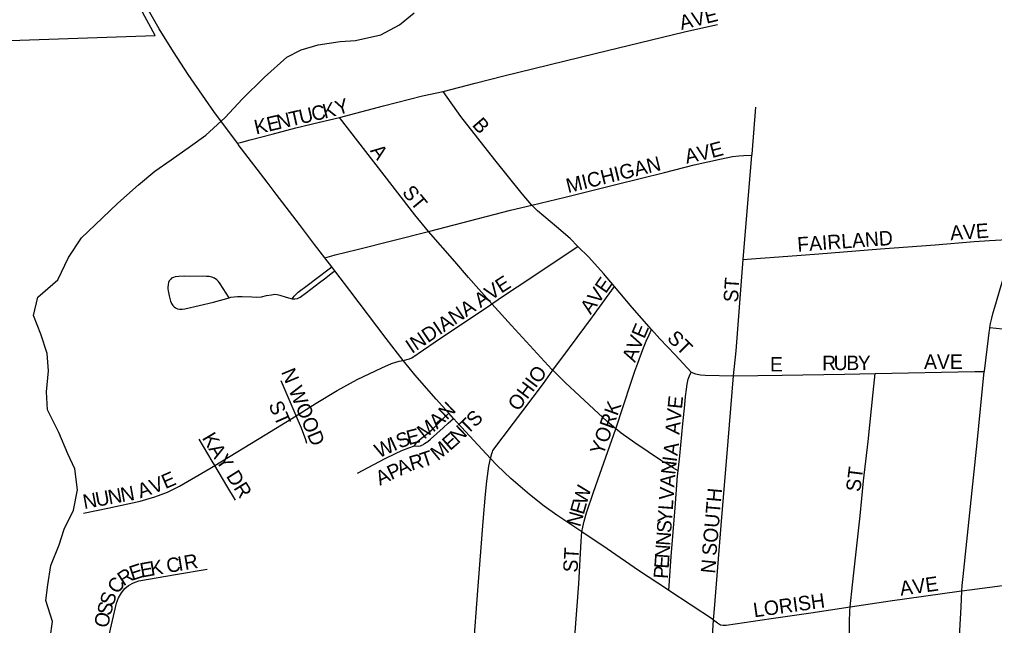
# Model space of a CAD drawing. Extents: x 1442749 to 1756758, y 235267 to 677782.
# Drawn here: x 1591124 to 1594493, y 532182 to 534274 of the extents above; entities that cross this region are included whole.
import ezdxf

# ---------------------------------------------------------------- set-up
doc = ezdxf.new("R2010")
doc.units = 0
for name, color, linetype in [('GM_X_City_Street', 7, 'Continuous'), ('GM_X_City_Street_Text', 7, 'Continuous'), ('GM_X_Corporation', 7, 'Continuous'), ('GM_X_Minor_River', 7, 'Continuous'), ('GM_X_State_Route', 7, 'Continuous'), ('GM_X_US_Route', 7, 'Continuous')]:
    doc.layers.add(name, color=color, linetype=linetype)

msp = doc.modelspace()

# ---------------------------------------------------------------- linework, layer by layer
at = {"layer": 'GM_X_City_Street'}
for points in [[(1592587.8, 534026.1), (1592698.3, 534054.5), (1592797.5, 534079.6), (1593112.4, 534157.5), (1593422, 534231.6), (1593468, 534242.5), (1593535.1, 534257.6)], [(1592229.6, 533935.6), (1592381.3, 533976.6), (1592516, 534010.3), (1592587.8, 534026.1)], [(1592894.3, 533633.2), (1592892.8, 533634.7), (1592860.6, 533672.4), (1592765.8, 533789.9), (1592649, 533938.9), (1592587.8, 534026.1)], [(1593654.7, 533806.4), (1593654.9, 533809.3), (1593668.3, 533971.2)], [(1591876.8, 533847), (1591892.2, 533851.2), (1591920.6, 533859), (1591997.1, 533878.5), (1592079.3, 533899.9), (1592161, 533919.4), (1592229.6, 533935.6)], [(1592537.3, 533542.6), (1592490.1, 533600.1), (1592383.7, 533737.3), (1592229.6, 533935.6)], [(1592894.3, 533633.2), (1593008.9, 533660.7), (1593183.8, 533704.3), (1593352.3, 533746.5), (1593455.3, 533772.5), (1593549.2, 533793.5), (1593587.7, 533801.1), (1593609.2, 533803.4), (1593626.7, 533804.6), (1593654.7, 533806.4)], [(1593624.3, 533445.5), (1593654.7, 533806.4)], [(1592537.3, 533542.6), (1592541.8, 533543.7), (1592821, 533615.6), (1592894.3, 533633.2)], [(1593052.9, 533491), (1593026.1, 533517.7), (1592979.6, 533558.8), (1592913.8, 533613.5), (1592894.3, 533633.2)], [(1592179.1, 533451.3), (1592211.5, 533460.3), (1592214.6, 533461.2), (1592290.7, 533480.6), (1592537.3, 533542.6)], [(1592756.3, 533292.9), (1592675, 533383.7), (1592628.3, 533438.7), (1592537.4, 533542.4), (1592537.3, 533542.6)], [(1592756.3, 533292.9), (1592799.3, 533322.9), (1592887, 533380.2), (1593026, 533473), (1593052.9, 533491)], [(1593179.9, 533352.3), (1593141.9, 533397.7), (1593091, 533453.2), (1593052.9, 533491)], [(1593624.3, 533445.5), (1593652.9, 533447.6), (1593778.5, 533456.7), (1593885.8, 533465.2), (1594098.2, 533482.8), (1594287.9, 533496.5), (1594421.9, 533507.3), (1594475.5, 533510.9), (1594536.2, 533515), (1594564.6, 533516.9)], [(1592066.2, 533310.2), (1592073.3, 533319.4), (1592079.8, 533326.5), (1592086.9, 533332.5), (1592118, 533355.5), (1592151.9, 533381.7), (1592193.5, 533413.5), (1592202.7, 533420.5)], [(1593590.3, 533044), (1593599.5, 533130.3), (1593623.1, 533430.7), (1593624.3, 533445.5)], [(1591848.7, 533313.5), (1591817.9, 533361.6), (1591811.9, 533369.1), (1591805.4, 533375.8), (1591797.7, 533380.8), (1591788.5, 533384.5), (1591778.9, 533386.6), (1591770.3, 533387), (1591694, 533388.6), (1591674.7, 533387.5), (1591661.6, 533385.8), (1591656.3, 533383.9), (1591649.8, 533380.7), (1591645.5, 533376.5), (1591641.2, 533371.8), (1591638.7, 533366), (1591637.2, 533359.8), (1591636.5, 533349.4), (1591636.8, 533343.8), (1591637.8, 533337), (1591640.8, 533320.7), (1591646.2, 533301.7), (1591649.5, 533294.2), (1591654.1, 533286.5), (1591658.4, 533282.5), (1591662.7, 533278.8), (1591669.5, 533275.4), (1591677.2, 533273.8), (1591685.8, 533273.8), (1591695.4, 533275), (1591794.2, 533298.7), (1591848.7, 533313.5)], [(1592066.2, 533310.2), (1592075.4, 533309.9), (1592084.7, 533311.1), (1592093.3, 533315.4), (1592116.1, 533331.5), (1592160.5, 533366.3), (1592177.3, 533379.1), (1592205.8, 533400.8), (1592213.4, 533406.6)], [(1592966.7, 533063.1), (1593024.3, 533140.9), (1593103.7, 533247.7), (1593161.7, 533326.6), (1593179.9, 533352.3)], [(1593307.7, 533204.1), (1593240.9, 533279.4), (1593179.9, 533352.3)], [(1594476.5, 533210.3), (1594520.7, 533206), (1594605.3, 533197.7), (1594640.9, 533198.6), (1594686.2, 533203.3), (1594926.3, 533240.4), (1595227.9, 533287.7), (1595477.7, 533326.3), (1595620.5, 533348.4), (1595672.4, 533356.4), (1595731.3, 533365.4)], [(1591848.7, 533313.5), (1591854.2, 533315), (1591866.1, 533316.7), (1591877.2, 533317.6), (1591893.2, 533318.1), (1591926.6, 533316.4), (1591943.2, 533315.8), (1591959.8, 533317), (1591977.8, 533320.9), (1591995, 533324.1), (1592006.6, 533325.6), (1592014.7, 533325), (1592023.7, 533322.9), (1592044.9, 533316.1), (1592066.2, 533310.2)], [(1592449.6, 533097.1), (1592471.3, 533102.5), (1592479, 533106.2), (1592560.1, 533161.7), (1592750.9, 533289.2), (1592756.3, 533292.9)], [(1592966.7, 533063.1), (1592963.8, 533065.9), (1592912.3, 533120.7), (1592823.7, 533217.6), (1592756.3, 533292.9)], [(1593184.3, 532861.2), (1593184.3, 532861.2), (1593236.2, 533018.1), (1593250.3, 533060.3), (1593260.4, 533087.8), (1593277.1, 533134.7), (1593289.5, 533164), (1593299.5, 533186), (1593307.7, 533204.1)], [(1593444.8, 533057), (1593389.5, 533116.9), (1593336.9, 533171.2), (1593307.7, 533204.1)], [(1592079.8, 532906.1), (1592149, 532949), (1592221.8, 532993.3), (1592290.5, 533031.4), (1592375.5, 533071.2), (1592409.6, 533086.4), (1592424.3, 533091.2), (1592435.5, 533094.2), (1592449.6, 533097.1)], [(1592751.6, 532759), (1592755.9, 532776), (1592757.9, 532781.7), (1592759.8, 532786.5), (1592934.5, 533017.9), (1592966.7, 533063.1)], [(1593184.3, 532861.2), (1593154.2, 532885.8), (1593108.9, 532928.4), (1593010.2, 533019.8), (1592966.7, 533063.1)], [(1593399.6, 532715.5), (1593405.2, 532767.3), (1593416, 532877.8), (1593422.9, 532943.4), (1593425.1, 532972.9), (1593428, 532997.9), (1593431, 533014.9), (1593434.7, 533031.9), (1593438.3, 533044.4), (1593444.8, 533057)], [(1593444.8, 533057), (1593459.5, 533050.5), (1593476.6, 533047.2), (1593492.4, 533046.5), (1593590.3, 533044)], [(1593590.3, 533044), (1593759.4, 533046.4), (1593974.7, 533049.9), (1594080.2, 533051.9)], [(1593994.2, 532246.2), (1594001.4, 532322.7), (1594028.2, 532560.5), (1594034.1, 532620.8), (1594040, 532681.4), (1594055.7, 532817.1), (1594072.9, 532986.2), (1594077.8, 533030.1), (1594080.2, 533051.9)], [(1594080.2, 533051.9), (1594424.1, 533058.5), (1594457.4, 533059.2)], [(1592079.8, 532906.1), (1592028.7, 533026.9)], [(1593521.3, 532200.9), (1593525.5, 532239.2), (1593548.7, 532526.9), (1593572.1, 532817.8), (1593590.3, 533044)], [(1592489.1, 532802.7), (1592494.4, 532811.4), (1592497.6, 532815.9), (1592504.4, 532821.5), (1592512.7, 532828.1), (1592523, 532836.4), (1592534.5, 532845.4), (1592549.1, 532857.9), (1592587.1, 532895), (1592607.2, 532914.7)], [(1591799, 532734.7), (1591973.1, 532840), (1592079.8, 532906.1)], [(1592116.5, 532809.9), (1592113.4, 532822.7), (1592098.2, 532862.7), (1592079.8, 532906.1)], [(1592489.1, 532802.7), (1592501.8, 532801.4), (1592509.3, 532802.6), (1592514.5, 532804), (1592519.3, 532806.7), (1592523.7, 532809.7), (1592534.5, 532817.2), (1592544.3, 532825.2), (1592587.9, 532864), (1592605, 532880), (1592623.3, 532897)], [(1593067.4, 532504.7), (1593070.1, 532521.8), (1593074.8, 532542.3), (1593083.3, 532570.3), (1593106.9, 532642.1), (1593128.8, 532703.8), (1593184.3, 532861.2)], [(1593399.6, 532715.5), (1593384.1, 532725.1), (1593364.6, 532737.4), (1593342.5, 532750.8), (1593249.8, 532812.3), (1593202.2, 532846.5), (1593184.3, 532861.2)], [(1591799, 532734.7), (1591790.3, 532749.5), (1591745.4, 532825.7)], [(1592291.9, 532707.5), (1592328.3, 532727.1), (1592388, 532758.4), (1592423.6, 532775.8), (1592445.3, 532785.6), (1592468.7, 532795.2), (1592489.1, 532802.7)], [(1592663.4, 531734.9), (1592676, 531913.5), (1592692.9, 532102.9), (1592707.4, 532302.3), (1592726.2, 532540.9), (1592733.9, 532635.6), (1592738.6, 532680.3), (1592746.1, 532732.3), (1592751.6, 532759)], [(1591345.4, 532569.9), (1591428.9, 532586.6), (1591541.4, 532611), (1591592.2, 532625.8), (1591635.4, 532642.6), (1591677, 532663), (1591782.1, 532724.4), (1591799, 532734.7)], [(1591870.7, 532614.2), (1591839.9, 532664.6), (1591799, 532734.7)], [(1593367.6, 532302.8), (1593369.9, 532336), (1593375.6, 532419.8), (1593381.9, 532504.6), (1593389.2, 532587.8), (1593397.8, 532698.9), (1593399.6, 532715.5)], [(1593014.2, 531706.2), (1593015, 531716.5), (1593029.4, 531962), (1593056.4, 532325.1), (1593064.3, 532472.7), (1593067.4, 532504.7)], [(1591656.9, 532041), (1591579.1, 532029.4), (1591546.6, 532025.1), (1591523.6, 532025.3), (1591504.2, 532028.3), (1591485.7, 532034.7), (1591471.3, 532042.6), (1591458.6, 532052.9), (1591448, 532065.5), (1591439.8, 532079.6), (1591434.2, 532095), (1591431, 532114.4), (1591431.5, 532134), (1591438.4, 532169.4), (1591459, 532259), (1591466.1, 532277.3), (1591476, 532294.2), (1591488.4, 532309.6), (1591500.9, 532320.1), (1591518.1, 532329.5), (1591536.8, 532335.5), (1591662.8, 532357.6), (1591772.8, 532375.9)], [(1594380, 532301.1), (1594546.1, 532323.2), (1594727.8, 532350.2), (1594787.6, 532359.2)], [(1593994.2, 532246.2), (1594132.2, 532266.6), (1594370.5, 532299.8), (1594380, 532301.1)], [(1593521.3, 532200.9), (1593535.2, 532190.5), (1593545.6, 532184.3), (1593555.4, 532182.9), (1593565.1, 532182.6), (1593721, 532205.7), (1593858, 532226), (1593994.2, 532246.2)], [(1593951.7, 531099.4), (1593955.4, 531132.1), (1593958.8, 531173.2), (1593962.6, 531242.6), (1593971.5, 531424.3), (1593980.2, 531583), (1593982.3, 531640.4), (1593984.7, 531731.8), (1593989.3, 531967.3), (1593990.1, 532088.2), (1593991.7, 532206.1), (1593992.2, 532220.1), (1593992.8, 532231.9), (1593994.2, 532246.2)]]:
    msp.add_lwpolyline(points, dxfattribs=at)
at = {"layer": 'GM_X_Corporation'}
msp.add_lwpolyline([(1588056.8, 533394.2), (1590530.1, 533229.7), (1590554.7, 534183), (1591592.8, 534218.7), (1591541.7, 534311.9)], dxfattribs=at)
at = {"layer": 'GM_X_Minor_River'}
msp.add_lwpolyline([(1591229.9, 532138), (1591238.5, 532196), (1591215.4, 532268.5), (1591222, 532322.6), (1591232.8, 532388.7), (1591261.7, 532460.5), (1591278.4, 532514.5), (1591311.2, 532580.3), (1591324.1, 532650.4), (1591314.9, 532722.7), (1591291.5, 532775.1), (1591260.3, 532847.7), (1591221.1, 532926.3), (1591217.9, 532988.6), (1591224.7, 533060.7), (1591219.4, 533120.9), (1591198.2, 533187.4), (1591172.9, 533251.8), (1591187.7, 533315.9), (1591256.5, 533375.2), (1591293.5, 533453), (1591338.4, 533520.7), (1591409.4, 533588.1), (1591464.1, 533639.6), (1591535, 533703), (1591591.7, 533750.5), (1591648.3, 533789.9), (1591715, 533837.3), (1591767.5, 533874.8), (1591834.4, 533936.2), (1591893.3, 533999.7), (1591970.3, 534075.1), (1592047.3, 534144.4), (1592097.7, 534169.9), (1592156.1, 534187.3), (1592232.4, 534198.4), (1592284.5, 534201.8), (1592372.9, 534220.9), (1592437.5, 534256.2), (1592488.1, 534297.8)], dxfattribs=at)
at = {"layer": 'GM_X_State_Route'}
for points in [[(1594476.5, 533210.3), (1594479.2, 533224.7), (1594482.8, 533242.8), (1594487.8, 533262.8), (1594493.3, 533281.3), (1594515.6, 533356.1), (1594549.8, 533470.6), (1594564.6, 533516.9), (1594607, 533649.2), (1594626.3, 533710.3), (1594662, 533822.9), (1594671, 533851.6), (1594706.9, 533966.6), (1594737.1, 534069.8), (1594760.3, 534149.1), (1594868.7, 534500.3), (1594877, 534526.5), (1594891.1, 534570.9)], [(1594380, 532301.1), (1594381.1, 532319.7), (1594383.8, 532351.3), (1594432.3, 532812.1), (1594457.4, 533059.2), (1594457.5, 533059.9), (1594471.3, 533173.5), (1594473.7, 533193.1), (1594476, 533207.4), (1594476.5, 533210.3)], [(1594237.7, 529944.2), (1594240.6, 529970.4), (1594243.3, 529994.1), (1594257.3, 530200.4), (1594276.7, 530504.6), (1594283.5, 530602.2), (1594289.9, 530693.6), (1594295.9, 530808.2), (1594301, 530946.6), (1594308.6, 531070.7), (1594309.3, 531083.1), (1594318.7, 531229.9), (1594339.4, 531606), (1594350.8, 531812.7), (1594362.1, 531982.7), (1594376.9, 532244.7), (1594380, 532301.1)]]:
    msp.add_lwpolyline(points, dxfattribs=at)
at = {"layer": 'GM_X_US_Route'}
for points in [[(1591795.4, 533957.1), (1591766.8, 533998), (1591707.4, 534084.4), (1591655.8, 534162.5), (1591606.6, 534242.5), (1591555.8, 534330.5), (1591525.7, 534388.4), (1591500.2, 534444.9), (1591479.4, 534499.8), (1591464.4, 534549.7), (1591452.9, 534603.7), (1591444, 534666.8), (1591432.5, 534785.5), (1591408.7, 535019), (1591385.7, 535248.4), (1591371.4, 535362.5), (1591356.5, 535463.6), (1591309, 535702.5), (1591245.2, 536024.9), (1591177.3, 536368.3), (1591173, 536390.6)], [(1591979.7, 533712.3), (1591879.9, 533842.8), (1591876.8, 533847), (1591795.4, 533957.1)], [(1593516.6, 532125.8), (1593521.3, 532200.9), (1593444.6, 532252.3), (1593367.6, 532302.8), (1593362.7, 532306.1), (1593262.5, 532372.1), (1593154.5, 532446.6), (1593067.4, 532504.7), (1592980, 532563.3), (1592937.3, 532593.4), (1592886.2, 532634.1), (1592821.7, 532689.6), (1592774.2, 532734.5), (1592751.6, 532759), (1592635.9, 532883.1), (1592623.3, 532897), (1592607.2, 532914.7), (1592563.2, 532963.2), (1592489.9, 533046.8), (1592455.1, 533089.9), (1592449.6, 533097.1), (1592391.2, 533172.8), (1592265.6, 533338.5), (1592213.4, 533406.6), (1592202.7, 533420.5), (1592179.1, 533451.3), (1592143.6, 533497.6), (1592091.1, 533566.3), (1592011.3, 533670.9), (1591979.7, 533712.3)]]:
    msp.add_lwpolyline(points, dxfattribs=at)

# ---------------------------------------------------------------- texts
at = {"layer": 'GM_X_City_Street_Text'}
for s, rotation, p in [('AVE', 14.0307, (1593410.9, 534237.9)), ('K', 13.562, (1592177.8, 533931.8)), ('Y', 17.2024, (1592223.9, 533943)), ('T', 13.0606, (1592061.6, 533904.9)), ('U', 13.0077, (1592095.8, 533912.8)), ('C', 13.04, (1592138.7, 533922.7)), ('K', 13.0077, (1591941.4, 533877.1)), ('E', 13.0606, (1591984.4, 533887)), ('N', 13.0077, (1592018.6, 533895)), ('B', 310.5884, (1592685.5, 533909.3)), ('A', 306.8874, (1592333.9, 533820.8)), ('A', 12.6473, (1593428.7, 533776)), ('V', 12.6852, (1593471.7, 533785.6)), ('E', 14.682, (1593516.5, 533795.7)), ('MICHIGAN', 13.8393, (1593019.3, 533674.7)), ('ST', 309.7984, (1592443.6, 533676)), ('AVE', 3.9431, (1594340.9, 533512.1)), ('FAIRLAND', 4.0834, (1593812.9, 533472.5)), ('E', 32.7352, (1592788.5, 533327.4)), ('E', 55.5761, (1593149.6, 533325.5)), ('ST', 86.4118, (1593606.1, 533296.5)), ('V', 34.8541, (1592752.8, 533302.5)), ('V', 54.2702, (1593123.2, 533288.8)), ('A', 35.1693, (1592716.9, 533277.2)), ('INDIANA', 33.9548, (1592479.5, 533119)), ('A', 54.2667, (1593097.5, 533253.1)), ('E', 66.7368, (1593282.5, 533169.6)), ('V', 68.4665, (1593266.5, 533129.1)), ('ST', 314.9901, (1593358.2, 533170.6)), ('A', 68.4665, (1593250.4, 533088.1)), ('R', 0.1943, (1593897.2, 533063.4)), ('U', 0.2415, (1593936.8, 533063.5)), ('B', 0.2429, (1593980.9, 533063.7)), ('Y', 0.2186, (1594020.4, 533063.8)), ('AVE', 0, (1594249.1, 533067.8)), ('E', 0, (1593716.8, 533059)), ('N WOOD', 292.5389, (1592027.1, 533057.5)), ('OHIO', 53.1351, (1592846.8, 532918.8)), ('ST', 293.6208, (1591983.4, 532944.1)), ('N', 44.5213, (1592601, 532889.2)), ('YORK', 70.1125, (1593140.3, 532766.8)), ('AVE', 84.2937, (1593403.8, 532839.5)), ('A', 42.1012, (1592566.6, 532858.1)), ('S', 44.9053, (1592697.6, 532863.8)), ('M', 38.0913, (1592522.2, 532823.1)), ('T', 44.4085, (1592672.1, 532838.8)), ('K', 300.8513, (1591753.2, 532829.5)), ('S', 21.9536, (1592437, 532791.8)), ('E', 14.414, (1592468, 532804.4)), ('E', 41.4488, (1592611.7, 532783.4)), ('N', 43.4068, (1592639.5, 532807.9)), ('W', 24.9935, (1592365.8, 532758.6)), ('I', 25.026, (1592417.7, 532782.8)), ('M', 39.6108, (1592569.7, 532748.6)), ('A', 82.5714, (1593397.1, 532766.4)), ('A', 301.0417, (1591775.8, 532791.6)), ('Y', 304.3925, (1591800.2, 532751.2)), ('T', 18.6491, (1592519, 532727.7)), ('A', 24.7568, (1592440.5, 532698.2)), ('R', 16.0455, (1592478.6, 532716)), ('N', 83.8457, (1593389.7, 532701.1)), ('I', 82.6798, (1593394.3, 532744.6)), ('E', 23.2439, (1591628.2, 532652.4)), ('DR', 302.0029, (1591836.6, 532697.8)), ('A', 25.6268, (1592369.2, 532664.1)), ('P', 25.4774, (1592408.9, 532683.2)), ('ST', 82.8649, (1594028.6, 532641.5)), ('A', 18.9262, (1591541.7, 532620.7)), ('V', 21.2866, (1591585.4, 532635.7)), ('A', 85.8645, (1593386.5, 532657.7)), ('U', 10.3966, (1591391.2, 532591.6)), ('N', 10.3713, (1591434.4, 532599.5)), ('N', 10.3612, (1591477.7, 532607.4)), ('W', 73.6873, (1593082.7, 532595.8)), ('V', 85.939, (1593383.4, 532613.9)), ('SOUTH', 85.028, (1593531.4, 532421.2)), ('N', 10.3752, (1591347.9, 532583.6)), ('E', 74.0118, (1593073.1, 532562)), ('L', 85.9533, (1593380.9, 532578.8)), ('N', 73.9916, (1593060.9, 532519.7)), ('Y', 85.939, (1593377.8, 532534.9)), ('S', 85.9508, (1593375.3, 532499.8)), ('N', 85.939, (1593372.2, 532455.9)), ('ST', 86.4254, (1593051.7, 532363.8)), ('N', 85.939, (1593369.1, 532412)), ('K', 9.6205, (1591579.4, 532353.2)), ('C', 9.614, (1591635.8, 532362.7)), ('I', 9.6153, (1591674.9, 532369.3)), ('R', 9.614, (1591696.5, 532373)), ('E', 85.9508, (1593366.7, 532376.9)), ('N', 84.2894, (1593527, 532359.7)), ('R', 33.03, (1591483.2, 532316.1)), ('E', 18.4004, (1591513.4, 532336.3)), ('E', 10.2755, (1591545, 532346.9)), ('P', 85.9533, (1593364.2, 532341.8)), ('C', 53.3729, (1591463, 532287.5)), ('AVE', 7.8492, (1594168.7, 532284.5)), ('S', 73.0338, (1591448, 532246.6)), ('LORISH', 7.9631, (1593662.7, 532209.7)), ('S', 74.5987, (1591438.7, 532213)), ('O', 76.8759, (1591428.9, 532170.7))]:
    msp.add_text(s, height=50, rotation=rotation, dxfattribs=at).set_placement(p)

doc.saveas('drawing.dxf')
